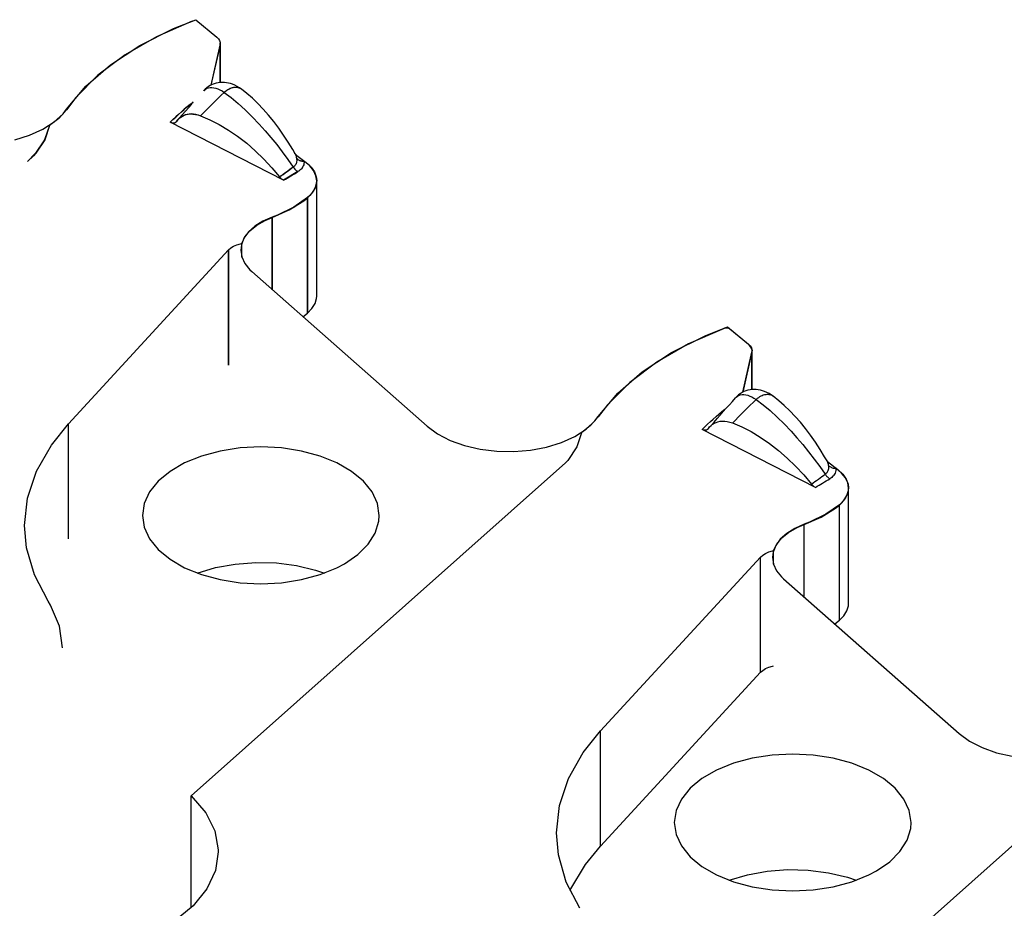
# Model space of a CAD drawing. Header units: inches. Extents: x 3 to 289, y 4 to 291.
# Tile 565 of 634: x 185.46 to 186.76, y 133.94 to 135.12. Entities that reach past the tile are written whole.
import ezdxf

# ---------------------------------------------------------------- set-up
doc = ezdxf.new("R2010")
doc.units = ezdxf.units.IN
doc.header["$LTSCALE"] = 0.5
doc.header["$MEASUREMENT"] = 0
doc.layers.add('DBU', color=7, linetype='Continuous')

msp = doc.modelspace()

# ---------------------------------------------------------------- linework, layer by layer
at = {"layer": 'DBU', "color": 30, "linetype": 'Continuous'}
for p, q in [((185.6602, 135.1102), (185.6898, 135.122)), ((185.6898, 135.122), (185.7179, 135.0988)), ((185.6155, 135.0878), (185.6602, 135.1102)), ((185.6852, 135.1199), (185.6379, 135.0993)), ((185.6379, 135.0993), (185.5959, 135.0753)), ((185.7179, 135.0988), (185.7201, 135.0967)), ((185.7201, 135.0967), (185.7216, 135.0943)), ((185.5765, 135.0621), (185.6155, 135.0878)), ((185.7222, 135.0887), (185.7101, 135.035)), ((185.7102, 135.0351), (185.7222, 135.0883)), ((185.7216, 135.0943), (185.7223, 135.0918)), ((185.7224, 135.0906), (185.7222, 135.0887)), ((185.7222, 135.0883), (185.7224, 135.0902)), ((185.7223, 135.0918), (185.7224, 135.0906)), ((185.7224, 135.0386), (185.7224, 135.0906)), ((185.7224, 135.0386), (185.7224, 135.0902)), ((185.5959, 135.0753), (185.5598, 135.0482)), ((185.5438, 135.0336), (185.5765, 135.0621)), ((185.5598, 135.0482), (185.5304, 135.0186)), ((185.518, 135.0029), (185.5438, 135.0336)), ((185.7046, 135.0315), (185.7024, 135.0296)), ((185.7029, 135.0298), (185.7048, 135.0308)), ((185.7068, 135.0331), (185.7046, 135.0315)), ((185.7048, 135.0308), (185.7068, 135.0315)), ((185.7092, 135.0346), (185.7068, 135.0331)), ((185.7068, 135.0315), (185.7091, 135.0319)), ((185.7091, 135.0319), (185.7114, 135.0319)), ((185.7117, 135.0358), (185.7092, 135.0346)), ((185.7114, 135.0319), (185.7139, 135.0316)), ((185.7143, 135.0369), (185.7117, 135.0358)), ((185.7139, 135.0316), (185.7166, 135.031)), ((185.717, 135.0377), (185.7143, 135.0369)), ((185.7166, 135.031), (185.7193, 135.0301)), ((185.7197, 135.0382), (185.717, 135.0377)), ((185.7224, 135.0386), (185.7197, 135.0382)), ((185.7252, 135.0387), (185.7224, 135.0386)), ((185.728, 135.0386), (185.7252, 135.0387)), ((185.7307, 135.0383), (185.728, 135.0386)), ((185.7335, 135.0378), (185.7307, 135.0383)), ((185.7361, 135.0371), (185.7335, 135.0378)), ((185.7388, 135.0362), (185.7361, 135.0371)), ((185.742, 135.0349), (185.7388, 135.0362)), ((185.745, 135.0333), (185.742, 135.0349)), ((185.7479, 135.0315), (185.745, 135.0333)), ((185.7507, 135.0296), (185.7479, 135.0315)), ((185.5304, 135.0186), (185.518, 135.0024)), ((185.7024, 135.0296), (185.7005, 135.0276)), ((185.7005, 135.0276), (185.7012, 135.0284)), ((185.7012, 135.0284), (185.7029, 135.0298)), ((185.7193, 135.0301), (185.7221, 135.0288)), ((185.7221, 135.0288), (185.7249, 135.0273)), ((185.7249, 135.0273), (185.7278, 135.0254)), ((185.758, 135.0238), (185.7507, 135.0296)), ((185.7653, 135.0175), (185.758, 135.0238)), ((185.7725, 135.0105), (185.7653, 135.0175)), ((185.6845, 135.0098), (185.6679, 134.991)), ((185.7796, 135.0031), (185.7725, 135.0105)), ((185.5017, 134.9861), (185.5135, 134.9971)), ((185.518, 135.0024), (185.5078, 134.9909)), ((185.5135, 134.9971), (185.518, 135.0029)), ((185.668, 134.991), (185.6699, 134.9926)), ((185.6699, 134.9926), (185.6721, 134.994)), ((185.6721, 134.994), (185.6745, 134.9951)), ((185.6745, 134.9951), (185.6771, 134.9959)), ((185.6771, 134.9959), (185.6798, 134.9965)), ((185.6798, 134.9965), (185.6829, 134.9967)), ((185.6829, 134.9967), (185.6861, 134.9966)), ((185.6861, 134.9966), (185.6895, 134.9962)), ((185.6895, 134.9962), (185.6929, 134.9954)), ((185.6929, 134.9954), (185.6964, 134.9942)), ((185.6964, 134.9942), (185.7087, 134.989)), ((185.7866, 134.9951), (185.7796, 135.0031)), ((185.7935, 134.9867), (185.7866, 134.9951)), ((185.4867, 134.9764), (185.5017, 134.9861)), ((185.4956, 134.9813), (185.4893, 134.9625)), ((185.5078, 134.9909), (185.4956, 134.9813)), ((185.8066, 134.9086), (185.6559, 134.9857)), ((185.6566, 134.9854), (185.6559, 134.9857)), ((185.6572, 134.9851), (185.6566, 134.9854)), ((185.6579, 134.9849), (185.6572, 134.9851)), ((185.6585, 134.9847), (185.6579, 134.9849)), ((185.6591, 134.9846), (185.6585, 134.9847)), ((185.6597, 134.9846), (185.6591, 134.9846)), ((185.6603, 134.9846), (185.6597, 134.9846)), ((185.6608, 134.9846), (185.6603, 134.9846)), ((185.6614, 134.9847), (185.6608, 134.9846)), ((185.6619, 134.9849), (185.6614, 134.9847)), ((185.6624, 134.9851), (185.6619, 134.9849)), ((185.6629, 134.9853), (185.6624, 134.9851)), ((185.6633, 134.9856), (185.6629, 134.9853)), ((185.6634, 134.9857), (185.6633, 134.9856)), ((185.6637, 134.9859), (185.6634, 134.9857)), ((185.664, 134.9863), (185.6637, 134.9859)), ((185.6644, 134.9868), (185.664, 134.9863)), ((185.6644, 134.9868), (185.666, 134.989)), ((185.666, 134.989), (185.6667, 134.9898)), ((185.7087, 134.989), (185.7211, 134.9827)), ((185.7211, 134.9827), (185.7334, 134.9754)), ((185.8002, 134.9779), (185.7935, 134.9867)), ((185.4492, 134.9622), (185.469, 134.9684)), ((185.469, 134.9684), (185.4867, 134.9764)), ((185.7334, 134.9754), (185.7456, 134.967)), ((185.7456, 134.967), (185.7576, 134.9577)), ((185.8067, 134.9687), (185.8002, 134.9779)), ((185.8129, 134.9592), (185.8067, 134.9687)), ((185.4893, 134.9625), (185.4773, 134.9445)), ((185.7576, 134.9577), (185.7691, 134.9477)), ((185.8189, 134.9494), (185.8129, 134.9592)), ((185.4743, 134.9411), (185.466, 134.9337)), ((185.4773, 134.9445), (185.4743, 134.9411)), ((185.7691, 134.9477), (185.7803, 134.9368)), ((185.8221, 134.9438), (185.8189, 134.9494)), ((185.8211, 134.9442), (185.8215, 134.9439)), ((185.8224, 134.9433), (185.822, 134.944)), ((185.8221, 134.9438), (185.8224, 134.9431)), ((185.8229, 134.9427), (185.8224, 134.9433)), ((185.8224, 134.9431), (185.8228, 134.942)), ((185.8226, 134.943), (185.8369, 134.9321)), ((185.8228, 134.942), (185.8232, 134.9408)), ((185.8233, 134.9422), (185.8229, 134.9427)), ((185.8232, 134.9408), (185.8235, 134.9395)), ((185.8236, 134.9419), (185.8233, 134.9422)), ((185.8235, 134.9395), (185.8238, 134.9381)), ((185.8239, 134.9417), (185.8236, 134.9419)), ((185.8241, 134.9415), (185.8239, 134.9417)), ((185.7803, 134.9368), (185.7911, 134.9253)), ((185.8204, 134.9268), (185.8196, 134.9262)), ((185.8211, 134.9274), (185.8204, 134.9268)), ((185.8217, 134.9281), (185.8211, 134.9274)), ((185.8222, 134.9287), (185.8217, 134.9281)), ((185.8228, 134.9297), (185.8222, 134.9287)), ((185.8233, 134.9307), (185.8228, 134.9297)), ((185.8237, 134.9317), (185.8233, 134.9307)), ((185.824, 134.9333), (185.8237, 134.9317)), ((185.8238, 134.9381), (185.824, 134.9365)), ((185.8238, 134.9381), (185.8244, 134.9374)), ((185.824, 134.9365), (185.8241, 134.9349)), ((185.8241, 134.9349), (185.824, 134.9333)), ((185.8244, 134.9374), (185.825, 134.9368)), ((185.825, 134.9368), (185.8258, 134.9363)), ((185.8258, 134.9363), (185.8265, 134.9358)), ((185.8265, 134.9358), (185.8274, 134.9353)), ((185.8274, 134.9353), (185.8282, 134.935)), ((185.8282, 134.935), (185.8291, 134.9346)), ((185.8291, 134.9346), (185.8301, 134.9344)), ((185.8301, 134.9344), (185.831, 134.9341)), ((185.831, 134.9341), (185.832, 134.934)), ((185.832, 134.926), (185.8313, 134.925)), ((185.832, 134.934), (185.833, 134.9339)), ((185.8329, 134.9276), (185.832, 134.926)), ((185.8334, 134.9292), (185.8329, 134.9276)), ((185.833, 134.9339), (185.834, 134.9339)), ((185.8338, 134.9308), (185.8334, 134.9292)), ((185.834, 134.9324), (185.8338, 134.9308)), ((185.834, 134.9339), (185.834, 134.9324)), ((185.8369, 134.9321), (185.8432, 134.9262)), ((185.8415, 134.9276), (185.8369, 134.9317)), ((185.8466, 134.9214), (185.8415, 134.9276)), ((185.8432, 134.9262), (185.8477, 134.9198)), ((185.7911, 134.9253), (185.8014, 134.913)), ((185.8021, 134.9122), (185.8014, 134.913)), ((185.8272, 134.921), (185.8258, 134.9201)), ((185.8284, 134.9219), (185.8272, 134.921)), ((185.8295, 134.9229), (185.8284, 134.9219)), ((185.8305, 134.9239), (185.8295, 134.9229)), ((185.8313, 134.925), (185.8305, 134.9239)), ((185.8497, 134.9147), (185.8466, 134.9214)), ((185.8477, 134.9198), (185.8502, 134.913)), ((185.8507, 134.9078), (185.8497, 134.9147)), ((185.8502, 134.913), (185.8507, 134.9082)), ((185.8028, 134.9114), (185.8021, 134.9122)), ((185.8036, 134.9107), (185.8028, 134.9114)), ((185.8043, 134.9101), (185.8036, 134.9107)), ((185.8051, 134.9095), (185.8043, 134.9101)), ((185.8059, 134.909), (185.8051, 134.9095)), ((185.8066, 134.9086), (185.8059, 134.909)), ((185.8497, 134.9013), (185.8466, 134.8946)), ((185.8485, 134.8976), (185.8505, 134.9045)), ((185.8507, 134.9082), (185.8497, 134.9013)), ((185.8505, 134.9045), (185.8507, 134.9078)), ((185.8507, 134.7547), (185.8507, 134.9082)), ((185.8507, 134.7547), (185.8507, 134.9078)), ((185.8385, 134.8851), (185.8444, 134.8911)), ((185.8415, 134.8883), (185.8385, 134.8855)), ((185.8466, 134.8946), (185.8415, 134.8883)), ((185.8444, 134.8911), (185.8485, 134.8976)), ((185.8142, 134.8691), (185.8334, 134.8811)), ((185.8385, 134.8855), (185.8204, 134.8729)), ((185.8334, 134.8811), (185.8385, 134.8851)), ((185.7917, 134.8592), (185.8142, 134.8691)), ((185.7988, 134.8624), (185.7917, 134.8596)), ((185.8204, 134.8729), (185.7988, 134.8624)), ((185.7685, 134.8475), (185.76, 134.8399)), ((185.762, 134.8415), (185.771, 134.8489)), ((185.7792, 134.8541), (185.7685, 134.8475)), ((185.771, 134.8489), (185.7822, 134.8552)), ((185.7917, 134.8596), (185.7792, 134.8541)), ((185.7822, 134.8552), (185.7917, 134.8592)), ((185.76, 134.8399), (185.7539, 134.8315)), ((185.7552, 134.8333), (185.762, 134.8415)), ((185.7366, 134.8186), (185.7403, 134.8209)), ((185.7403, 134.8209), (185.7446, 134.8228)), ((185.7446, 134.8228), (185.7495, 134.8242)), ((185.7495, 134.8242), (185.7511, 134.8245)), ((185.7505, 134.8227), (185.7497, 134.8157)), ((185.7539, 134.8315), (185.7505, 134.8227)), ((185.7511, 134.8245), (185.7552, 134.8333)), ((185.7511, 134.8064), (185.7511, 134.8245)), ((185.5209, 134.585), (185.7336, 134.8159)), ((185.7336, 134.8159), (185.7366, 134.8186)), ((185.7497, 134.8157), (185.751, 134.8066)), ((185.751, 134.8066), (185.7551, 134.7979)), ((185.7551, 134.7979), (185.7617, 134.7897)), ((185.7617, 134.7897), (185.7644, 134.7872)), ((185.7644, 134.7872), (185.9975, 134.5816)), ((185.8444, 134.738), (185.8485, 134.7446)), ((185.8444, 134.738), (185.8485, 134.7446)), ((185.8485, 134.7446), (185.8505, 134.7514)), ((185.8485, 134.7446), (185.8505, 134.7514)), ((185.8505, 134.7514), (185.8507, 134.7547)), ((185.8505, 134.7514), (185.8507, 134.7547)), ((185.8324, 134.7272), (185.8385, 134.732)), ((185.8324, 134.7272), (185.8385, 134.732)), ((185.8385, 134.732), (185.8444, 134.738)), ((185.8385, 134.732), (185.8444, 134.738)), ((186.3923, 134.7116), (186.345, 134.6911)), ((186.3673, 134.7019), (186.3969, 134.7138)), ((186.393, 134.7119), (186.3923, 134.7116)), ((186.3939, 134.7121), (186.393, 134.7119)), ((186.3949, 134.7122), (186.3939, 134.7121)), ((186.3959, 134.7122), (186.3949, 134.7122)), ((186.3969, 134.7121), (186.3959, 134.7122)), ((186.3969, 134.7138), (186.425, 134.6906)), ((186.3978, 134.7119), (186.3969, 134.7121)), ((186.3987, 134.7116), (186.3978, 134.7119)), ((186.3994, 134.7112), (186.3987, 134.7116)), ((186.4001, 134.7108), (186.3994, 134.7112)), ((186.425, 134.6902), (186.4001, 134.7108)), ((186.345, 134.6911), (186.303, 134.667)), ((186.3226, 134.6795), (186.3673, 134.7019)), ((186.425, 134.6906), (186.4272, 134.6884)), ((186.4262, 134.6891), (186.425, 134.6902)), ((186.2836, 134.6538), (186.3226, 134.6795)), ((186.4293, 134.6805), (186.4172, 134.6268)), ((186.4173, 134.6269), (186.4293, 134.68)), ((186.428, 134.6868), (186.4262, 134.6891)), ((186.4272, 134.6884), (186.4287, 134.686)), ((186.4291, 134.6844), (186.428, 134.6868)), ((186.4287, 134.686), (186.4294, 134.6836)), ((186.4295, 134.6819), (186.4291, 134.6844)), ((186.4295, 134.6823), (186.4293, 134.6805)), ((186.4293, 134.68), (186.4295, 134.6819)), ((186.4294, 134.6836), (186.4295, 134.6823)), ((186.4295, 134.6303), (186.4295, 134.6823)), ((186.4295, 134.6303), (186.4295, 134.6819)), ((186.303, 134.667), (186.2669, 134.64)), ((186.2509, 134.6254), (186.2836, 134.6538)), ((186.2669, 134.64), (186.2375, 134.6103)), ((186.2251, 134.5946), (186.2509, 134.6254)), ((186.4139, 134.6249), (186.4117, 134.6232)), ((186.4163, 134.6264), (186.4139, 134.6249)), ((186.4188, 134.6276), (186.4163, 134.6264)), ((186.4214, 134.6286), (186.4188, 134.6276)), ((186.4241, 134.6294), (186.4214, 134.6286)), ((186.4268, 134.63), (186.4241, 134.6294)), ((186.4295, 134.6303), (186.4268, 134.63)), ((186.4323, 134.6304), (186.4295, 134.6303)), ((186.4351, 134.6303), (186.4323, 134.6304)), ((186.4378, 134.63), (186.4351, 134.6303)), ((186.4406, 134.6295), (186.4378, 134.63)), ((186.4433, 134.6288), (186.4406, 134.6295)), ((186.4459, 134.628), (186.4433, 134.6288)), ((186.4491, 134.6266), (186.4459, 134.628)), ((186.4521, 134.6251), (186.4491, 134.6266)), ((186.455, 134.6233), (186.4521, 134.6251)), ((186.4096, 134.6214), (186.4076, 134.6193)), ((186.4076, 134.6193), (186.4083, 134.6201)), ((186.4083, 134.6201), (186.41, 134.6215)), ((186.4117, 134.6232), (186.4096, 134.6214)), ((186.41, 134.6215), (186.4119, 134.6226)), ((186.4119, 134.6226), (186.4139, 134.6233)), ((186.4139, 134.6233), (186.4162, 134.6237)), ((186.4162, 134.6237), (186.4185, 134.6237)), ((186.4185, 134.6237), (186.4211, 134.6234)), ((186.4211, 134.6234), (186.4237, 134.6228)), ((186.4237, 134.6228), (186.4264, 134.6218)), ((186.4264, 134.6218), (186.4292, 134.6206)), ((186.4292, 134.6206), (186.432, 134.619)), ((186.432, 134.619), (186.4349, 134.6172)), ((186.4578, 134.6214), (186.455, 134.6233)), ((186.4651, 134.6156), (186.4578, 134.6214)), ((186.4724, 134.6092), (186.4651, 134.6156)), ((186.2375, 134.6103), (186.2251, 134.5942)), ((186.4796, 134.6023), (186.4724, 134.6092)), ((186.4867, 134.5948), (186.4796, 134.6023)), ((186.2088, 134.5778), (186.2206, 134.5889)), ((186.2251, 134.5942), (186.2149, 134.5826)), ((186.2206, 134.5889), (186.2251, 134.5946)), ((186.377, 134.5843), (186.3792, 134.5857)), ((186.3792, 134.5857), (186.3816, 134.5868)), ((186.3816, 134.5868), (186.3842, 134.5877)), ((186.3842, 134.5877), (186.3869, 134.5882)), ((186.3869, 134.5882), (186.39, 134.5885)), ((186.39, 134.5885), (186.3932, 134.5884)), ((186.3932, 134.5884), (186.3966, 134.5879)), ((186.3966, 134.5879), (186.4, 134.5871)), ((186.4, 134.5871), (186.4035, 134.586)), ((186.4035, 134.586), (186.4158, 134.5808)), ((186.4937, 134.5869), (186.4867, 134.5948)), ((186.5006, 134.5785), (186.4937, 134.5869)), ((185.498, 134.5565), (185.5209, 134.585)), ((185.9975, 134.5816), (186.0115, 134.5714)), ((186.1938, 134.5682), (186.2088, 134.5778)), ((186.2027, 134.5731), (186.1964, 134.5542)), ((186.2149, 134.5826), (186.2027, 134.5731)), ((186.5137, 134.5003), (186.363, 134.5774)), ((186.3637, 134.5771), (186.363, 134.5774)), ((186.3643, 134.5768), (186.3637, 134.5771)), ((186.365, 134.5766), (186.3643, 134.5768)), ((186.3656, 134.5765), (186.365, 134.5766)), ((186.3662, 134.5764), (186.3656, 134.5765)), ((186.3668, 134.5763), (186.3662, 134.5764)), ((186.3674, 134.5763), (186.3668, 134.5763)), ((186.3679, 134.5764), (186.3674, 134.5763)), ((186.3685, 134.5765), (186.3679, 134.5764)), ((186.369, 134.5766), (186.3685, 134.5765)), ((186.3695, 134.5768), (186.369, 134.5766)), ((186.37, 134.5771), (186.3695, 134.5768)), ((186.3704, 134.5774), (186.37, 134.5771)), ((186.3705, 134.5774), (186.3704, 134.5774)), ((186.3708, 134.5777), (186.3705, 134.5774)), ((186.3711, 134.5781), (186.3708, 134.5777)), ((186.3715, 134.5785), (186.3711, 134.5781)), ((186.3715, 134.5785), (186.3731, 134.5807)), ((186.3731, 134.5807), (186.375, 134.5826)), ((186.375, 134.5826), (186.3751, 134.5827)), ((186.3751, 134.5827), (186.377, 134.5843)), ((186.4158, 134.5808), (186.4282, 134.5745)), ((186.4282, 134.5745), (186.4405, 134.5671)), ((186.5073, 134.5696), (186.5006, 134.5785)), ((186.0115, 134.5714), (186.0282, 134.5628)), ((186.0282, 134.5628), (186.0473, 134.5559)), ((186.1563, 134.554), (186.1761, 134.5601)), ((186.1761, 134.5601), (186.1938, 134.5682)), ((186.4405, 134.5671), (186.4527, 134.5588)), ((186.5138, 134.5604), (186.5073, 134.5696)), ((186.52, 134.5509), (186.5138, 134.5604)), ((185.4783, 134.5218), (185.498, 134.5565)), ((185.7225, 134.5487), (185.6976, 134.542)), ((185.749, 134.5528), (185.7225, 134.5487)), ((185.7764, 134.5542), (185.749, 134.5528)), ((185.8037, 134.5528), (185.7764, 134.5542)), ((185.8303, 134.5487), (185.8037, 134.5528)), ((185.8551, 134.542), (185.8303, 134.5487)), ((186.0473, 134.5559), (186.0682, 134.5511)), ((186.0682, 134.5511), (186.0902, 134.5485)), ((186.0902, 134.5485), (186.1127, 134.5481)), ((186.1127, 134.5481), (186.135, 134.5499)), ((186.135, 134.5499), (186.1563, 134.554)), ((186.1964, 134.5542), (186.1845, 134.5363)), ((186.4527, 134.5588), (186.4647, 134.5494)), ((186.4647, 134.5494), (186.4762, 134.5394)), ((186.526, 134.5412), (186.52, 134.5509)), ((185.6751, 134.5329), (185.6557, 134.5217)), ((185.6976, 134.542), (185.6751, 134.5329)), ((186.1814, 134.5329), (185.684, 134.0906)), ((185.8776, 134.5329), (185.8551, 134.542)), ((185.897, 134.5217), (185.8776, 134.5329)), ((186.1845, 134.5363), (186.1814, 134.5329)), ((186.4762, 134.5394), (186.4874, 134.5286)), ((186.5292, 134.5355), (186.526, 134.5412)), ((186.5295, 134.535), (186.5291, 134.5357)), ((186.5292, 134.5355), (186.5295, 134.5349)), ((186.53, 134.5345), (186.5295, 134.535)), ((186.5295, 134.5349), (186.5299, 134.5338)), ((186.5297, 134.5348), (186.544, 134.5239)), ((186.5299, 134.5338), (186.5303, 134.5326)), ((186.5304, 134.534), (186.53, 134.5345)), ((186.5307, 134.5337), (186.5304, 134.534)), ((186.531, 134.5334), (186.5307, 134.5337)), ((186.5312, 134.5332), (186.531, 134.5334)), ((186.5314, 134.5331), (186.5312, 134.5332)), ((185.4664, 134.4859), (185.4783, 134.5218)), ((185.6557, 134.5217), (185.64, 134.5087)), ((185.9128, 134.5087), (185.897, 134.5217)), ((186.4874, 134.5286), (186.4982, 134.517)), ((186.5288, 134.5198), (186.5282, 134.5192)), ((186.5293, 134.5205), (186.5288, 134.5198)), ((186.5299, 134.5215), (186.5293, 134.5205)), ((186.5304, 134.5225), (186.5299, 134.5215)), ((186.5303, 134.5326), (186.5306, 134.5313)), ((186.5308, 134.5235), (186.5304, 134.5225)), ((186.5306, 134.5313), (186.5309, 134.5298)), ((186.5311, 134.525), (186.5308, 134.5235)), ((186.5309, 134.5298), (186.5311, 134.5282)), ((186.5309, 134.5298), (186.5315, 134.5292)), ((186.5311, 134.5282), (186.5312, 134.5266)), ((186.5312, 134.5266), (186.5311, 134.525)), ((186.5315, 134.5292), (186.5321, 134.5286)), ((186.5321, 134.5286), (186.5329, 134.528)), ((186.5329, 134.528), (186.5336, 134.5275)), ((186.5336, 134.5275), (186.5345, 134.5271)), ((186.5345, 134.5271), (186.5353, 134.5267)), ((186.5353, 134.5267), (186.5362, 134.5264)), ((186.5362, 134.5264), (186.5372, 134.5261)), ((186.5372, 134.5261), (186.5381, 134.5259)), ((186.5381, 134.5259), (186.5391, 134.5258)), ((186.5391, 134.5258), (186.5401, 134.5257)), ((186.5405, 134.521), (186.54, 134.5194)), ((186.5401, 134.5257), (186.5411, 134.5257)), ((186.5409, 134.5226), (186.5405, 134.521)), ((186.5411, 134.5241), (186.5409, 134.5226)), ((186.544, 134.5234), (186.5411, 134.5257)), ((186.5411, 134.5257), (186.5411, 134.5241)), ((186.544, 134.5239), (186.5503, 134.518)), ((186.5486, 134.5194), (186.544, 134.5234)), ((185.64, 134.5087), (185.6284, 134.4943)), ((185.9244, 134.4943), (185.9128, 134.5087)), ((186.4982, 134.517), (186.5085, 134.5048)), ((186.5275, 134.5186), (186.5267, 134.518)), ((186.5282, 134.5192), (186.5275, 134.5186)), ((186.5343, 134.5127), (186.5329, 134.5118)), ((186.5355, 134.5137), (186.5343, 134.5127)), ((186.5366, 134.5147), (186.5355, 134.5137)), ((186.5376, 134.5157), (186.5366, 134.5147)), ((186.5384, 134.5167), (186.5376, 134.5157)), ((186.5391, 134.5178), (186.5384, 134.5167)), ((186.54, 134.5194), (186.5391, 134.5178)), ((186.5537, 134.5131), (186.5486, 134.5194)), ((186.5503, 134.518), (186.5548, 134.5115)), ((186.5568, 134.5064), (186.5537, 134.5131)), ((186.5548, 134.5115), (186.5573, 134.5048)), ((185.6284, 134.4943), (185.6213, 134.479)), ((185.9315, 134.479), (185.9244, 134.4943)), ((186.5092, 134.504), (186.5085, 134.5048)), ((186.5099, 134.5032), (186.5092, 134.504)), ((186.5107, 134.5025), (186.5099, 134.5032)), ((186.5114, 134.5018), (186.5107, 134.5025)), ((186.5122, 134.5013), (186.5114, 134.5018)), ((186.513, 134.5008), (186.5122, 134.5013)), ((186.5137, 134.5003), (186.513, 134.5008)), ((186.5556, 134.4894), (186.5576, 134.4962)), ((186.5578, 134.4995), (186.5568, 134.5064)), ((186.5578, 134.4999), (186.5568, 134.493)), ((186.5573, 134.5048), (186.5578, 134.4999)), ((186.5576, 134.4962), (186.5578, 134.4995)), ((186.5578, 134.3464), (186.5578, 134.4999)), ((186.5578, 134.3464), (186.5578, 134.4995)), ((185.4624, 134.4495), (185.4664, 134.4859)), ((186.5456, 134.4769), (186.5515, 134.4829)), ((186.5537, 134.4863), (186.5486, 134.48)), ((186.5515, 134.4829), (186.5556, 134.4894)), ((186.5568, 134.493), (186.5537, 134.4863)), ((185.6213, 134.479), (185.6189, 134.4632)), ((185.9339, 134.4632), (185.9315, 134.479)), ((186.5213, 134.4609), (186.5405, 134.4729)), ((186.5456, 134.4773), (186.5275, 134.4647)), ((186.5405, 134.4729), (186.5456, 134.4769)), ((186.5486, 134.48), (186.5456, 134.4773)), ((185.6189, 134.4632), (185.6213, 134.4474)), ((185.9285, 134.4397), (185.9333, 134.4553)), ((185.9333, 134.4553), (185.9339, 134.4632)), ((186.4988, 134.451), (186.5213, 134.4609)), ((186.5275, 134.4647), (186.5059, 134.4541)), ((185.465, 134.4201), (185.4624, 134.4495)), ((185.6213, 134.4474), (185.6284, 134.4321)), ((186.4863, 134.4459), (186.4756, 134.4392)), ((186.4781, 134.4406), (186.4893, 134.447)), ((186.4988, 134.4514), (186.4863, 134.4459)), ((186.4893, 134.447), (186.4988, 134.451)), ((186.5059, 134.4541), (186.4988, 134.4514)), ((185.6284, 134.4321), (185.64, 134.4178)), ((185.9191, 134.4248), (185.9285, 134.4397)), ((186.4671, 134.4316), (186.4611, 134.4233)), ((186.4624, 134.425), (186.4691, 134.4332)), ((186.4756, 134.4392), (186.4671, 134.4316)), ((186.4691, 134.4332), (186.4781, 134.4406)), ((185.4754, 134.3841), (185.465, 134.4201)), ((185.64, 134.4178), (185.6557, 134.4048)), ((185.9054, 134.4111), (185.9191, 134.4248)), ((186.4517, 134.4145), (186.4566, 134.4159)), ((186.4566, 134.4159), (186.4582, 134.4163)), ((186.4611, 134.4233), (186.4576, 134.4144)), ((186.4582, 134.4163), (186.4624, 134.425)), ((186.4582, 134.3981), (186.4582, 134.4163)), ((185.6557, 134.4048), (185.6751, 134.3936)), ((185.8878, 134.3989), (185.9054, 134.4111)), ((186.2281, 134.1768), (186.4407, 134.4077)), ((186.4407, 134.4077), (186.4437, 134.4103)), ((186.4437, 134.4103), (186.4474, 134.4126)), ((186.4474, 134.4126), (186.4517, 134.4145)), ((186.4576, 134.4144), (186.4568, 134.4074)), ((186.4568, 134.4074), (186.4581, 134.3984)), ((185.6751, 134.3936), (185.6976, 134.3845)), ((185.6919, 134.3865), (185.7163, 134.3938)), ((185.7163, 134.3938), (185.7425, 134.3985)), ((185.7425, 134.3985), (185.7697, 134.4006)), ((185.7697, 134.4006), (185.7971, 134.3999)), ((185.7971, 134.3999), (185.8239, 134.3964)), ((185.8239, 134.3964), (185.8493, 134.3903)), ((185.8493, 134.3903), (185.8609, 134.3865)), ((185.8551, 134.3845), (185.8776, 134.3936)), ((185.8776, 134.3936), (185.8878, 134.3989)), ((186.4581, 134.3984), (186.4622, 134.3896)), ((186.4622, 134.3896), (186.4688, 134.3814)), ((185.4936, 134.3491), (185.4754, 134.3841)), ((185.6976, 134.3845), (185.7225, 134.3778)), ((185.7225, 134.3778), (185.749, 134.3737)), ((185.8037, 134.3737), (185.8303, 134.3778)), ((185.8303, 134.3778), (185.8551, 134.3845)), ((186.4688, 134.3814), (186.4715, 134.3789)), ((186.4715, 134.3789), (186.7047, 134.1734)), ((185.749, 134.3737), (185.7764, 134.3723)), ((185.7764, 134.3723), (185.8037, 134.3737)), ((185.497, 134.3436), (185.4936, 134.3491)), ((185.5089, 134.3157), (185.497, 134.3436)), ((186.5556, 134.3363), (186.5576, 134.3431)), ((186.5556, 134.3363), (186.5576, 134.3431)), ((186.5576, 134.3431), (186.5578, 134.3464)), ((186.5576, 134.3431), (186.5578, 134.3464)), ((186.5395, 134.319), (186.5456, 134.3238)), ((186.5395, 134.319), (186.5456, 134.3238)), ((186.5456, 134.3238), (186.5515, 134.3298)), ((186.5456, 134.3238), (186.5515, 134.3298)), ((186.5515, 134.3298), (186.5556, 134.3363)), ((186.5515, 134.3298), (186.5556, 134.3363)), ((185.5129, 134.2871), (185.5089, 134.3157)), ((186.4437, 134.2572), (186.4474, 134.2595)), ((186.4474, 134.2595), (186.4517, 134.2614)), ((186.4517, 134.2614), (186.4566, 134.2628)), ((186.4566, 134.2628), (186.4582, 134.2632)), ((186.2281, 134.0237), (186.4407, 134.2546)), ((186.4407, 134.2546), (186.4437, 134.2572)), ((186.2051, 134.1482), (186.2281, 134.1768)), ((186.7047, 134.1734), (186.7186, 134.1632)), ((186.7186, 134.1632), (186.7353, 134.1545)), ((186.7353, 134.1545), (186.7544, 134.1477)), ((186.1854, 134.1135), (186.2051, 134.1482)), ((186.4296, 134.1404), (186.4047, 134.1337)), ((186.4561, 134.1445), (186.4296, 134.1404)), ((186.4835, 134.1459), (186.4561, 134.1445)), ((186.5108, 134.1445), (186.4835, 134.1459)), ((186.5374, 134.1404), (186.5108, 134.1445)), ((186.5622, 134.1337), (186.5374, 134.1404)), ((186.7544, 134.1477), (186.7753, 134.1429)), ((186.4047, 134.1337), (186.3823, 134.1247)), ((186.5847, 134.1247), (186.5622, 134.1337)), ((186.3823, 134.1247), (186.3628, 134.1134)), ((186.8885, 134.1246), (186.3911, 133.6824)), ((186.6041, 134.1134), (186.5847, 134.1247)), ((186.1735, 134.0777), (186.1854, 134.1135)), ((186.3628, 134.1134), (186.3471, 134.1005)), ((186.6199, 134.1005), (186.6041, 134.1134)), ((185.684, 133.9416), (185.684, 134.0906)), ((185.684, 134.0906), (185.7032, 134.068)), ((186.3471, 134.1005), (186.3355, 134.0861)), ((186.6315, 134.0861), (186.6199, 134.1005)), ((186.1695, 134.0413), (186.1735, 134.0777)), ((186.3355, 134.0861), (186.3284, 134.0708)), ((186.6386, 134.0708), (186.6315, 134.0861)), ((185.7032, 134.068), (185.7152, 134.0438)), ((186.3284, 134.0708), (186.326, 134.055)), ((186.641, 134.055), (186.6386, 134.0708)), ((186.326, 134.055), (186.3284, 134.0392)), ((186.6404, 134.0471), (186.641, 134.055)), ((185.7152, 134.0438), (185.7198, 134.0188)), ((186.1721, 134.0118), (186.1695, 134.0413)), ((186.3284, 134.0392), (186.3355, 134.0239)), ((186.6356, 134.0315), (186.6404, 134.0471)), ((186.208, 133.9992), (186.2281, 134.0237)), ((186.3355, 134.0239), (186.3471, 134.0095)), ((186.6262, 134.0166), (186.6356, 134.0315)), ((185.7199, 134.0161), (185.7161, 133.9911)), ((185.7198, 134.0188), (185.7199, 134.0161)), ((186.1825, 133.9758), (186.1721, 134.0118)), ((186.3471, 134.0095), (186.3628, 133.9965)), ((186.6125, 134.0028), (186.6262, 134.0166)), ((186.1874, 133.9647), (186.208, 133.9992)), ((186.3628, 133.9965), (186.3823, 133.9853)), ((186.5949, 133.9907), (186.6125, 134.0028)), ((185.7161, 133.9911), (185.7048, 133.9668)), ((186.3823, 133.9853), (186.4047, 133.9762)), ((186.399, 133.9782), (186.4234, 133.9855)), ((186.4234, 133.9855), (186.4496, 133.9903)), ((186.4496, 133.9903), (186.4768, 133.9923)), ((186.4768, 133.9923), (186.5042, 133.9916)), ((186.5042, 133.9916), (186.531, 133.9882)), ((186.531, 133.9882), (186.5564, 133.9821)), ((186.5622, 133.9762), (186.5847, 133.9853)), ((186.5847, 133.9853), (186.5949, 133.9907)), ((186.2007, 133.9409), (186.1825, 133.9758)), ((186.4047, 133.9762), (186.4296, 133.9695)), ((186.5374, 133.9695), (186.5622, 133.9762)), ((186.5564, 133.9821), (186.568, 133.9782)), ((185.7048, 133.9668), (185.6864, 133.944)), ((186.4296, 133.9695), (186.4561, 133.9654)), ((186.4561, 133.9654), (186.4835, 133.9641)), ((186.4835, 133.9641), (186.5108, 133.9654)), ((186.5108, 133.9654), (186.5374, 133.9695)), ((185.6864, 133.944), (185.6614, 133.9233))]:
    msp.add_line(p, q, dxfattribs=at)
at = {"layer": 'DBU', "color": 6, "linetype": 'Continuous'}
for p, q in [((185.6852, 135.1199), (185.6379, 135.0993)), ((185.6379, 135.0993), (185.5959, 135.0753)), ((185.7102, 135.0351), (185.7222, 135.0883)), ((185.7224, 135.0902), (185.7222, 135.0883)), ((185.7224, 135.0386), (185.7224, 135.0902)), ((185.5959, 135.0753), (185.5598, 135.0482)), ((185.5598, 135.0482), (185.5304, 135.0186)), ((185.7046, 135.0315), (185.7024, 135.0296)), ((185.7029, 135.0298), (185.7048, 135.0308)), ((185.7068, 135.0331), (185.7046, 135.0315)), ((185.7048, 135.0308), (185.7068, 135.0315)), ((185.7092, 135.0346), (185.7068, 135.0331)), ((185.7068, 135.0315), (185.7091, 135.0319)), ((185.7091, 135.0319), (185.7114, 135.0319)), ((185.7117, 135.0358), (185.7092, 135.0346)), ((185.7114, 135.0319), (185.7139, 135.0316)), ((185.7143, 135.0369), (185.7117, 135.0358)), ((185.7139, 135.0316), (185.7166, 135.031)), ((185.717, 135.0377), (185.7143, 135.0369)), ((185.7166, 135.031), (185.7193, 135.0301)), ((185.7197, 135.0382), (185.717, 135.0377)), ((185.7224, 135.0386), (185.7197, 135.0382)), ((185.7252, 135.0387), (185.7224, 135.0386)), ((185.728, 135.0386), (185.7252, 135.0387)), ((185.7307, 135.0383), (185.728, 135.0386)), ((185.7335, 135.0378), (185.7307, 135.0383)), ((185.7361, 135.0371), (185.7335, 135.0378)), ((185.7388, 135.0362), (185.7361, 135.0371)), ((185.742, 135.0349), (185.7388, 135.0362)), ((185.745, 135.0333), (185.742, 135.0349)), ((185.7479, 135.0315), (185.745, 135.0333)), ((185.7507, 135.0296), (185.7479, 135.0315)), ((185.5304, 135.0186), (185.518, 135.0024)), ((185.7024, 135.0296), (185.7005, 135.0276)), ((185.701, 135.0281), (185.7012, 135.0284)), ((185.7012, 135.0284), (185.7029, 135.0298)), ((185.7193, 135.0301), (185.7221, 135.0288)), ((185.7221, 135.0288), (185.7249, 135.0273)), ((185.7249, 135.0273), (185.7278, 135.0254)), ((185.758, 135.0238), (185.7507, 135.0296)), ((185.7653, 135.0175), (185.758, 135.0238)), ((185.7725, 135.0105), (185.7653, 135.0175)), ((185.6845, 135.0098), (185.6679, 134.991)), ((185.7796, 135.0031), (185.7725, 135.0105)), ((185.518, 135.0024), (185.5078, 134.9909)), ((185.668, 134.991), (185.6667, 134.9898)), ((185.6682, 134.9912), (185.668, 134.991)), ((185.6705, 134.993), (185.6682, 134.9912)), ((185.6731, 134.9944), (185.6705, 134.993)), ((185.6758, 134.9955), (185.6731, 134.9944)), ((185.6784, 134.9962), (185.6758, 134.9955)), ((185.6812, 134.9966), (185.6784, 134.9962)), ((185.684, 134.9967), (185.6812, 134.9966)), ((185.687, 134.9965), (185.684, 134.9967)), ((185.6901, 134.996), (185.687, 134.9965)), ((185.6932, 134.9953), (185.6901, 134.996)), ((185.6964, 134.9942), (185.6932, 134.9953)), ((185.6964, 134.9942), (185.7087, 134.989)), ((185.7866, 134.9951), (185.7796, 135.0031)), ((185.7935, 134.9867), (185.7866, 134.9951)), ((185.4956, 134.9813), (185.489, 134.9625)), ((185.5078, 134.9909), (185.4956, 134.9813)), ((185.8066, 134.9086), (185.6559, 134.9857)), ((185.6566, 134.9854), (185.6559, 134.9857)), ((185.6572, 134.9851), (185.6566, 134.9854)), ((185.6578, 134.9849), (185.6572, 134.9851)), ((185.6585, 134.9847), (185.6578, 134.9849)), ((185.6591, 134.9846), (185.6585, 134.9847)), ((185.6597, 134.9846), (185.6591, 134.9846)), ((185.6602, 134.9846), (185.6597, 134.9846)), ((185.6608, 134.9846), (185.6602, 134.9846)), ((185.6614, 134.9847), (185.6608, 134.9846)), ((185.6619, 134.9849), (185.6614, 134.9847)), ((185.6624, 134.9851), (185.6619, 134.9849)), ((185.6629, 134.9853), (185.6624, 134.9851)), ((185.6633, 134.9856), (185.6629, 134.9853)), ((185.6634, 134.9857), (185.6633, 134.9856)), ((185.6637, 134.986), (185.6634, 134.9857)), ((185.664, 134.9863), (185.6637, 134.986)), ((185.6644, 134.9868), (185.664, 134.9863)), ((185.6662, 134.9892), (185.6644, 134.9868)), ((185.6667, 134.9898), (185.6662, 134.9892)), ((185.7087, 134.989), (185.7211, 134.9827)), ((185.7211, 134.9827), (185.7334, 134.9754)), ((185.8002, 134.9779), (185.7935, 134.9867)), ((185.7334, 134.9754), (185.7456, 134.967)), ((185.7456, 134.967), (185.7576, 134.9577)), ((185.8067, 134.9687), (185.8002, 134.9779)), ((185.8129, 134.9592), (185.8067, 134.9687)), ((185.489, 134.9625), (185.4768, 134.9446)), ((185.7576, 134.9577), (185.7691, 134.9477)), ((185.8189, 134.9494), (185.8129, 134.9592)), ((185.4768, 134.9446), (185.466, 134.9337)), ((185.7691, 134.9477), (185.7803, 134.9368)), ((185.8221, 134.9438), (185.8189, 134.9494)), ((185.8224, 134.9433), (185.822, 134.944)), ((185.8221, 134.9438), (185.8224, 134.9431)), ((185.8229, 134.9427), (185.8224, 134.9433)), ((185.8224, 134.9431), (185.8228, 134.942)), ((185.8228, 134.942), (185.8232, 134.9408)), ((185.8233, 134.9422), (185.8229, 134.9427)), ((185.8232, 134.9408), (185.8235, 134.9395)), ((185.8236, 134.9419), (185.8233, 134.9422)), ((185.8235, 134.9395), (185.8238, 134.9381)), ((185.8239, 134.9417), (185.8236, 134.9419)), ((185.8241, 134.9415), (185.8239, 134.9417)), ((185.7803, 134.9368), (185.7911, 134.9253)), ((185.8204, 134.9268), (185.8196, 134.9262)), ((185.8211, 134.9274), (185.8204, 134.9268)), ((185.8217, 134.9281), (185.8211, 134.9274)), ((185.8222, 134.9287), (185.8217, 134.9281)), ((185.8228, 134.9297), (185.8222, 134.9287)), ((185.8233, 134.9307), (185.8228, 134.9297)), ((185.8237, 134.9317), (185.8233, 134.9307)), ((185.824, 134.9333), (185.8237, 134.9317)), ((185.8238, 134.9381), (185.824, 134.9365)), ((185.8238, 134.9381), (185.8244, 134.9374)), ((185.824, 134.9365), (185.8241, 134.9349)), ((185.8241, 134.9349), (185.824, 134.9333)), ((185.8244, 134.9374), (185.825, 134.9369)), ((185.825, 134.9369), (185.8257, 134.9363)), ((185.8257, 134.9363), (185.8264, 134.9359)), ((185.8264, 134.9359), (185.8272, 134.9354)), ((185.8272, 134.9354), (185.828, 134.935)), ((185.828, 134.935), (185.8289, 134.9347)), ((185.8289, 134.9347), (185.8299, 134.9344)), ((185.8299, 134.9344), (185.8309, 134.9342)), ((185.8309, 134.9342), (185.8319, 134.934)), ((185.832, 134.9259), (185.8312, 134.9248)), ((185.8319, 134.934), (185.8329, 134.9339)), ((185.8328, 134.9276), (185.832, 134.9259)), ((185.8334, 134.9291), (185.8328, 134.9276)), ((185.8329, 134.9339), (185.834, 134.9339)), ((185.8338, 134.9306), (185.8334, 134.9291)), ((185.834, 134.9322), (185.8338, 134.9306)), ((185.834, 134.9339), (185.834, 134.9322)), ((185.8415, 134.9276), (185.8369, 134.9317)), ((185.8466, 134.9214), (185.8415, 134.9276)), ((185.7911, 134.9253), (185.8014, 134.913)), ((185.8019, 134.9124), (185.8014, 134.913)), ((185.8271, 134.9209), (185.8258, 134.9201)), ((185.8283, 134.9218), (185.8271, 134.9209)), ((185.8294, 134.9228), (185.8283, 134.9218)), ((185.8304, 134.9238), (185.8294, 134.9228)), ((185.8312, 134.9248), (185.8304, 134.9238)), ((185.8497, 134.9147), (185.8466, 134.9214)), ((185.8507, 134.9078), (185.8497, 134.9147)), ((185.8024, 134.9118), (185.8019, 134.9124)), ((185.803, 134.9112), (185.8024, 134.9118)), ((185.8036, 134.9107), (185.803, 134.9112)), ((185.8043, 134.9101), (185.8036, 134.9107)), ((185.8051, 134.9095), (185.8043, 134.9101)), ((185.8059, 134.909), (185.8051, 134.9095)), ((185.8066, 134.9086), (185.8059, 134.909)), ((185.8485, 134.8976), (185.8505, 134.9045)), ((185.8505, 134.9045), (185.8507, 134.9078)), ((185.8507, 134.7547), (185.8507, 134.9078)), ((185.8385, 134.8851), (185.8444, 134.8911)), ((185.8444, 134.8911), (185.8485, 134.8976)), ((185.8385, 134.8851), (185.8204, 134.8725)), ((185.7988, 134.862), (185.7917, 134.8592)), ((185.8204, 134.8725), (185.7988, 134.862)), ((185.762, 134.8415), (185.771, 134.8489)), ((185.771, 134.8489), (185.7822, 134.8552)), ((185.7822, 134.8552), (185.7917, 134.8592)), ((185.7552, 134.8333), (185.762, 134.8415)), ((185.7366, 134.8186), (185.7403, 134.8209)), ((185.7403, 134.8209), (185.7446, 134.8228)), ((185.7446, 134.8228), (185.7495, 134.8242)), ((185.7495, 134.8242), (185.7511, 134.8245)), ((185.7511, 134.8245), (185.7552, 134.8333)), ((185.7511, 134.8064), (185.7511, 134.8245)), ((185.5209, 134.585), (185.7336, 134.8159)), ((185.7336, 134.8159), (185.7366, 134.8186)), ((185.8444, 134.738), (185.8485, 134.7446)), ((185.8485, 134.7446), (185.8505, 134.7514)), ((185.8505, 134.7514), (185.8507, 134.7547)), ((185.8324, 134.7272), (185.8385, 134.732)), ((185.8385, 134.732), (185.8444, 134.738)), ((185.498, 134.5565), (185.5209, 134.585)), ((185.4783, 134.5218), (185.498, 134.5565)), ((185.4664, 134.4859), (185.4783, 134.5218)), ((185.4624, 134.4495), (185.4664, 134.4859)), ((185.465, 134.4202), (185.4624, 134.4495)), ((185.4754, 134.3842), (185.465, 134.4202)), ((185.4936, 134.3492), (185.4754, 134.3842)), ((185.497, 134.3436), (185.4936, 134.3492)), ((185.5089, 134.3157), (185.497, 134.3436)), ((185.5129, 134.2871), (185.5089, 134.3157))]:
    msp.add_line(p, q, dxfattribs=at)
at = {"layer": 'DBU', "color": 4, "linetype": 'Continuous'}
for p, q in [((185.7222, 135.0385), (185.7222, 135.0887)), ((185.7222, 135.0883), (185.7222, 135.0385)), ((185.7222, 135.0385), (185.7222, 135.0883)), ((185.7357, 135.0304), (185.7341, 135.0297)), ((185.7368, 135.0308), (185.7352, 135.0302)), ((185.7374, 135.031), (185.7357, 135.0304)), ((185.7384, 135.0313), (185.7368, 135.0308)), ((185.739, 135.0315), (185.7374, 135.031)), ((185.74, 135.0317), (185.7384, 135.0313)), ((185.7406, 135.0318), (185.739, 135.0315)), ((185.7415, 135.0319), (185.74, 135.0317)), ((185.7421, 135.032), (185.7406, 135.0318)), ((185.743, 135.032), (185.7415, 135.0319)), ((185.7437, 135.032), (185.7421, 135.032)), ((185.7445, 135.032), (185.743, 135.032)), ((185.7451, 135.0319), (185.7437, 135.032)), ((185.7459, 135.0318), (185.7445, 135.032)), ((185.7465, 135.0316), (185.7451, 135.0319)), ((185.7472, 135.0314), (185.7459, 135.0318)), ((185.7478, 135.0312), (185.7465, 135.0316)), ((185.7485, 135.0309), (185.7472, 135.0314)), ((185.7491, 135.0306), (185.7478, 135.0312)), ((185.7497, 135.0303), (185.7485, 135.0309)), ((185.7502, 135.0299), (185.7491, 135.0306)), ((185.7507, 135.0296), (185.7497, 135.0303)), ((185.7293, 135.0267), (185.7278, 135.0254)), ((185.7292, 135.0266), (185.7278, 135.0254)), ((185.7278, 135.0254), (185.7371, 135.0185)), ((185.7278, 135.0254), (185.7371, 135.0185)), ((185.7307, 135.0276), (185.7292, 135.0266)), ((185.7309, 135.0278), (185.7293, 135.0267)), ((185.7322, 135.0286), (185.7307, 135.0276)), ((185.7325, 135.0288), (185.7309, 135.0278)), ((185.7337, 135.0294), (185.7322, 135.0286)), ((185.7341, 135.0297), (185.7325, 135.0288)), ((185.7352, 135.0302), (185.7337, 135.0294)), ((185.7371, 135.0185), (185.7464, 135.0107)), ((185.7371, 135.0185), (185.7464, 135.0107)), ((185.7507, 135.0296), (185.7502, 135.0299)), ((185.7464, 135.0107), (185.7557, 135.0022)), ((185.7464, 135.0107), (185.7557, 135.0022)), ((185.7557, 135.0022), (185.7651, 134.993)), ((185.7557, 135.0022), (185.7651, 134.993)), ((185.7651, 134.993), (185.7744, 134.9831)), ((185.7651, 134.993), (185.7744, 134.9831)), ((185.7744, 134.9831), (185.7821, 134.9745)), ((185.7744, 134.9831), (185.7821, 134.9745)), ((185.7821, 134.9745), (185.7898, 134.9654)), ((185.7821, 134.9745), (185.7898, 134.9654)), ((185.7898, 134.9654), (185.7975, 134.9561)), ((185.7898, 134.9654), (185.7975, 134.9561)), ((185.7975, 134.9561), (185.805, 134.9464)), ((185.7975, 134.9561), (185.805, 134.9464)), ((185.805, 134.9464), (185.8124, 134.9364)), ((185.805, 134.9464), (185.8124, 134.9364)), ((185.8124, 134.9364), (185.8196, 134.9262)), ((185.8124, 134.9364), (185.8196, 134.9262)), ((185.8196, 134.9262), (185.8202, 134.9253)), ((185.8196, 134.9262), (185.8201, 134.9256)), ((185.8258, 134.9201), (185.8066, 134.9086)), ((185.8201, 134.9256), (185.8205, 134.9249)), ((185.8202, 134.9253), (185.8208, 134.9245)), ((185.8205, 134.9249), (185.821, 134.9243)), ((185.8208, 134.9245), (185.8215, 134.9237)), ((185.821, 134.9243), (185.8214, 134.9237)), ((185.8214, 134.9237), (185.822, 134.9231)), ((185.8215, 134.9237), (185.8221, 134.9229)), ((185.822, 134.9231), (185.8225, 134.9226)), ((185.8221, 134.9229), (185.8228, 134.9222)), ((185.8225, 134.9226), (185.823, 134.9221)), ((185.8228, 134.9222), (185.8236, 134.9216)), ((185.823, 134.9221), (185.8235, 134.9216)), ((185.8235, 134.9216), (185.8241, 134.9212)), ((185.8236, 134.9216), (185.8243, 134.921)), ((185.8241, 134.9212), (185.8246, 134.9208)), ((185.8243, 134.921), (185.825, 134.9205)), ((185.8246, 134.9208), (185.8252, 134.9204)), ((185.825, 134.9205), (185.8258, 134.9201)), ((185.8252, 134.9204), (185.8258, 134.9201)), ((185.8385, 134.732), (185.8385, 134.8855)), ((185.8385, 134.8851), (185.8385, 134.732)), ((185.8385, 134.732), (185.8385, 134.8851)), ((185.7917, 134.7631), (185.7917, 134.8596)), ((185.7917, 134.8592), (185.7917, 134.7631)), ((185.7917, 134.7631), (185.7917, 134.8592)), ((185.7336, 134.8159), (185.7336, 134.6628)), ((185.7336, 134.6628), (185.7336, 134.8159)), ((186.4293, 134.6303), (186.4293, 134.6805)), ((186.4293, 134.6303), (186.4293, 134.68)), ((186.4364, 134.6184), (186.4349, 134.6172)), ((186.4349, 134.6172), (186.4442, 134.6102)), ((186.438, 134.6196), (186.4364, 134.6184)), ((186.4396, 134.6206), (186.438, 134.6196)), ((186.4412, 134.6214), (186.4396, 134.6206)), ((186.4429, 134.6222), (186.4412, 134.6214)), ((186.4445, 134.6228), (186.4429, 134.6222)), ((186.4461, 134.6233), (186.4445, 134.6228)), ((186.4477, 134.6236), (186.4461, 134.6233)), ((186.4492, 134.6237), (186.4477, 134.6236)), ((186.4508, 134.6238), (186.4492, 134.6237)), ((186.4522, 134.6236), (186.4508, 134.6238)), ((186.4536, 134.6234), (186.4522, 134.6236)), ((186.455, 134.6229), (186.4536, 134.6234)), ((186.4562, 134.6224), (186.455, 134.6229)), ((186.4573, 134.6217), (186.4562, 134.6224)), ((186.4578, 134.6214), (186.4573, 134.6217)), ((186.4442, 134.6102), (186.4535, 134.6025)), ((186.4535, 134.6025), (186.4628, 134.5939)), ((186.4628, 134.5939), (186.4722, 134.5847)), ((185.5209, 134.4319), (185.5209, 134.585)), ((185.5209, 134.4319), (185.5209, 134.585)), ((186.4722, 134.5847), (186.4815, 134.5749)), ((186.4815, 134.5749), (186.4892, 134.5662)), ((186.4892, 134.5662), (186.4969, 134.5572)), ((186.4969, 134.5572), (186.5046, 134.5478)), ((186.5046, 134.5478), (186.5121, 134.5381)), ((186.5121, 134.5381), (186.5195, 134.5282)), ((186.5195, 134.5282), (186.5267, 134.518)), ((186.5267, 134.518), (186.5272, 134.5173)), ((186.5272, 134.5173), (186.5276, 134.5167)), ((186.5276, 134.5167), (186.5281, 134.5161)), ((186.5281, 134.5161), (186.5286, 134.5155)), ((186.5286, 134.5155), (186.5291, 134.5149)), ((186.5291, 134.5149), (186.5296, 134.5144)), ((186.5296, 134.5144), (186.5301, 134.5138)), ((186.5301, 134.5138), (186.5306, 134.5134)), ((186.5306, 134.5134), (186.5312, 134.5129)), ((186.5312, 134.5129), (186.5317, 134.5125)), ((186.5317, 134.5125), (186.5323, 134.5121)), ((186.5323, 134.5121), (186.5329, 134.5118)), ((186.5456, 134.3238), (186.5456, 134.4773)), ((186.5456, 134.3238), (186.5456, 134.4769)), ((186.4988, 134.3549), (186.4988, 134.4514)), ((186.4988, 134.3549), (186.4988, 134.451)), ((186.4407, 134.2546), (186.4407, 134.4077)), ((186.2281, 134.0237), (186.2281, 134.1768))]:
    msp.add_line(p, q, dxfattribs=at)
at = {"layer": 'DBU', "color": 4, "linetype": 'Continuous', "extrusion": (0, 0, -1)}
for centre, radius, start, end in [((-186.566, 134.1511), 1.2112, 44.1114, 46.2069), ((-185.9405, 134.6956), 0.4063, 45.5483, 51.2726), ((-181.285, 141.1689), 7.7159, 234.00578, 234.17298), ((-191.6593, 125.1565), 11.3735, 59.0302, 59.14257), ((-187.2699, 133.7461), 1.2066, 44.1075, 46.2109), ((-186.6476, 134.2873), 0.4064, 45.5486, 51.2723), ((-192.3664, 124.7483), 11.3735, 59.0302, 59.14257)]:
    msp.add_arc(centre, radius, start, end, dxfattribs=at)
at = {"layer": 'DBU', "color": 4, "linetype": 'Continuous'}
for centre, radius, start, end in [((186.5628, 134.1544), 1.2066, 133.7891, 135.8925), ((185.9405, 134.6956), 0.4064, 128.7277, 134.4514), ((181.3311, 141.1053), 7.6372, 305.82616, 305.99508), ((181.9921, 140.7607), 7.7159, 305.82702, 305.99422)]:
    msp.add_arc(centre, radius, start, end, dxfattribs=at)
at = {"layer": 'DBU', "color": 30, "linetype": 'Continuous', "extrusion": (0, 0, -1)}
for centre, radius, start, end in [((-185.6827, 134.9749), 0.0218, 42.9897, 47.5672), ((-188.0074, 133.1644), 2.1624, 40.9861, 42.2827)]:
    msp.add_arc(centre, radius, start, end, dxfattribs=at)

doc.saveas('drawing.dxf')
